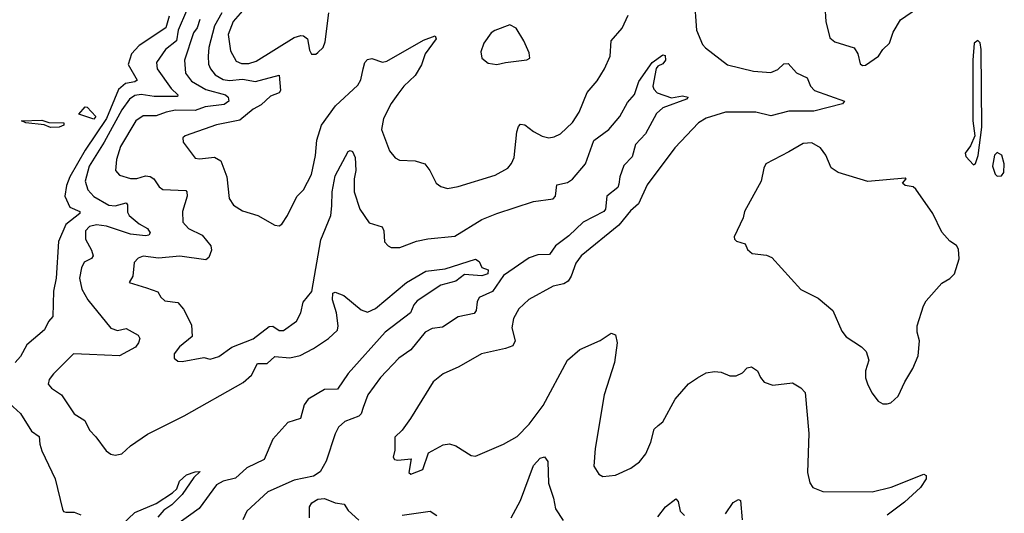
# Model space of a CAD drawing. Extents: x 1771496 to 1971148, y 471553 to 643630.
# Tile 574 of 656: x 1874272 to 1878838, y 606925 to 609213. Entities that reach past the tile are written whole.
import ezdxf

# ---------------------------------------------------------------- set-up
doc = ezdxf.new("R2010")
doc.units = 0

msp = doc.modelspace()

# ---------------------------------------------------------------- linework, layer by layer
at = {"layer": '0CON10XD'}
for points in [[(1877399.2, 609315), (1877410.6, 609165), (1877438.7, 609098.7), (1877452.6, 609082.6), (1877555, 609004.4), (1877675, 608975.4), (1877755, 608969.1), (1877788.1, 608981.9), (1877815, 609009.4), (1877835, 609010), (1877875, 608966.9), (1877923.6, 608943.6), (1877939.2, 608905), (1877958, 608885), (1878097.5, 608835), (1878087.3, 608822.7), (1877955, 608788.7), (1877838.6, 608788.6), (1877755, 608768.4), (1877685, 608785.3), (1877545, 608785.3), (1877455, 608756.4), (1877420, 608735), (1877310.6, 608619.4), (1877182.1, 608447.9), (1877140.8, 608359.2), (1877105, 608326.7), (1877049.7, 608260.3), (1876875, 608118.9), (1876850.8, 608085), (1876829.6, 608025), (1876815, 608001.4), (1876795, 607989.1), (1876745, 607978.5), (1876633.1, 607916.9), (1876586.5, 607873.5), (1876562.1, 607827.9), (1876554.6, 607785.4), (1876569.4, 607725), (1876558.2, 607701.8), (1876525, 607688.9), (1876413.8, 607665), (1876308.8, 607605), (1876235, 607571.9), (1876188.6, 607535), (1876084.4, 607365), (1876045, 607310.8), (1876011.7, 607278.3), (1876011.7, 607218.3), (1876004.3, 607185), (1876010, 607175), (1876025, 607171.4), (1876087.1, 607177.1), (1876076.2, 607115), (1876086.4, 607106.4), (1876141.2, 607128.8), (1876168, 607205), (1876235, 607242.5), (1876265, 607247.1), (1876295, 607237.8), (1876365, 607192.9), (1876385, 607190), (1876515, 607245.7), (1876578.6, 607281.4), (1876635, 607338.6), (1876698.6, 607425), (1876812.9, 607635), (1876870, 607685), (1876963.4, 607726.6), (1877015, 607760), (1877035, 607752.5), (1877042.9, 607715), (1877029.5, 607625), (1876982.5, 607475), (1876940, 607225), (1876934.1, 607144.1), (1876957, 607107), (1876976.4, 607096.4), (1877035, 607102), (1877106.7, 607135), (1877145.5, 607164.5), (1877175, 607201.2), (1877198.6, 607255), (1877214, 607315), (1877233, 607333), (1877255, 607350), (1877312, 607455), (1877373.8, 607525), (1877415, 607554), (1877455, 607576), (1877493.3, 607583.3), (1877525, 607580), (1877565, 607562.5), (1877595, 607562.5), (1877623.6, 607576.4), (1877645, 607600), (1877665, 607603.8), (1877693.3, 607585), (1877706.7, 607555), (1877725, 607533.3), (1877765, 607520), (1877855, 607530), (1877895, 607506.2), (1877914, 607485), (1877931.9, 607295), (1877925.8, 607115), (1877935.9, 607065.9), (1877950, 607045), (1877995.8, 607025.8), (1878225, 607024.5), (1878313, 607047), (1878465, 607106.7), (1878475, 607100), (1878476.2, 607085), (1878449.2, 607045), (1878375, 606976.9), (1878294.1, 606915.9)], [(1875044.5, 609255), (1875006.2, 609165), (1874998.3, 609115), (1874947.8, 609075), (1874906.2, 609015), (1874909.2, 608985), (1874974.4, 608894.4), (1875005.5, 608865), (1875003.3, 608856.7), (1874895, 608856.6), (1874835, 608866.5), (1874805, 608861.7), (1874781.2, 608845), (1874746.1, 608795), (1874663.2, 608645), (1874593.8, 608535), (1874574.7, 608465), (1874587.5, 608425), (1874615, 608393.3), (1874685, 608353.5), (1874715, 608350.8), (1874765, 608364.4), (1874771.2, 608355), (1874771.4, 608321.4), (1874779.6, 608305), (1874825, 608267.8), (1874864.2, 608245), (1874876, 608225), (1874871.2, 608215), (1874855, 608211.3), (1874785, 608219), (1874675, 608256.3), (1874627.8, 608262.2), (1874595.6, 608255), (1874576.5, 608235), (1874576.2, 608196.2), (1874604.7, 608145), (1874612, 608118), (1874604.2, 608105.8), (1874571.2, 608088.8), (1874557.6, 608062.4), (1874548.4, 608015), (1874560.4, 607965), (1874587.7, 607915), (1874694.1, 607784.1), (1874725, 607772.1), (1874765, 607781.4), (1874821.3, 607751.3), (1874828.1, 607735), (1874823.3, 607715), (1874808.6, 607695), (1874734, 607655), (1874595, 607661.8), (1874521.2, 607665), (1874428.7, 607571.3), (1874408, 607545), (1874404.3, 607524.3), (1874418.8, 607505), (1874466, 607475), (1874525, 607386.2), (1874573.3, 607355), (1874595, 607310), (1874625, 607280), (1874672, 607215), (1874695, 607199.2), (1874715, 607194.3), (1874745, 607200.8), (1874785, 607237.5), (1874865, 607292.1), (1875035, 607376.7), (1875308.3, 607531.7), (1875347.2, 607565), (1875375, 607619.4), (1875419.9, 607620.1), (1875455, 607652.7), (1875525, 607645.3), (1875572.6, 607657.4), (1875635, 607689.7), (1875704.3, 607735.7), (1875745.3, 607774.7), (1875748.5, 607795), (1875740.4, 607855), (1875721.6, 607915), (1875724.5, 607945), (1875735, 607950), (1875775, 607934.3), (1875855, 607867.9), (1875885, 607857.8), (1875921.4, 607875), (1876065, 607995.5), (1876155, 608048.1), (1876245, 608058.7), (1876385, 608104), (1876402.3, 608092.3), (1876414.4, 608064.4), (1876444.3, 608054.3), (1876443.5, 608035), (1876414.6, 608025.4), (1876335, 608031.9), (1876295, 608001.1), (1876225, 607982.9), (1876115, 607910.5), (1876098.8, 607891.2), (1876084.5, 607854.5), (1875967, 607765), (1875795, 607574.1), (1875745, 607500.9), (1875685, 607499.8), (1875610, 607455), (1875591.5, 607428.5), (1875574.6, 607365.4), (1875515, 607345.5), (1875445, 607269.5), (1875406, 607174), (1875325, 607136.7), (1875271.8, 607088.2), (1875215.8, 607075), (1875185, 607057.5), (1875103.3, 606946.8), (1874995, 606869.4)], [(1875209.6, 609245), (1875175.7, 609184.3), (1875149.5, 609085), (1875146.2, 609045), (1875147.9, 609007.9), (1875157.2, 608985), (1875178.3, 608958.3), (1875215, 608936.2), (1875245, 608931.2), (1875305, 608937.7), (1875365, 608926.5), (1875475, 608955.6), (1875481.6, 608885), (1875475, 608873.8), (1875435, 608859.4), (1875391.3, 608818.7), (1875355, 608798.2), (1875292.1, 608747.9), (1875184.3, 608725.7), (1875038.8, 608675), (1875028.8, 608665), (1875030, 608645), (1875085, 608572.2), (1875105, 608568.5), (1875175, 608576.2), (1875205, 608558.6), (1875232.7, 608485), (1875243.5, 608385), (1875263, 608353), (1875305, 608327.5), (1875375.5, 608305.5), (1875455, 608261.2), (1875475, 608257.5), (1875486.7, 608265), (1875514, 608305), (1875556.4, 608393.6), (1875588.5, 608425), (1875624.7, 608495.3), (1875643.4, 608583.4), (1875649.6, 608655), (1875671.1, 608725), (1875736.3, 608813.7), (1875839.7, 608910.3), (1875853.2, 608935), (1875864, 608986), (1875872.5, 609015), (1875885, 609029.4), (1875905, 609033.3), (1875955, 609016.5), (1875975, 609021.2), (1876145, 609118.9), (1876198.3, 609138.3), (1876203.3, 609125), (1876151.4, 609055), (1876135.4, 609004.6), (1876106, 608955), (1876053.3, 608905), (1876025, 608868.6), (1875993.8, 608825), (1875958.9, 608755), (1875950, 608705), (1875987.1, 608605), (1876013.4, 608573.4), (1876032.7, 608562.7), (1876105, 608559.2), (1876151.2, 608545), (1876174.4, 608514.4), (1876203.8, 608455), (1876225, 608440), (1876255, 608430.8), (1876305, 608440), (1876477.3, 608492.7), (1876535, 608525.8), (1876552.8, 608547.2), (1876564.4, 608575), (1876576.7, 608693.3), (1876585, 608718.8), (1876595, 608729.2), (1876615, 608725.6), (1876655, 608694.4), (1876695, 608673.1), (1876725, 608665.7), (1876750.3, 608669.7), (1876780, 608685), (1876835, 608736.9), (1876866.5, 608785), (1876903.6, 608876.4), (1876949.8, 608930.2), (1876984.4, 608985), (1877009.4, 609045), (1877014.2, 609115.8), (1877065, 609174), (1877094.3, 609235)], [(1875305.6, 609255), (1875261.6, 609205), (1875239, 609145), (1875248.6, 609068.6), (1875275, 609020.9), (1875299.8, 609009.8), (1875335, 609010.4), (1875368.7, 609021.3), (1875545, 609130.8), (1875575, 609139.5), (1875588, 609138), (1875605.8, 609125), (1875615, 609072.5), (1875625, 609053.8), (1875645, 609054), (1875655, 609060.8), (1875678.6, 609085), (1875688.6, 609111.4), (1875706.1, 609245)], [(1878006.2, 609276.2), (1878010.4, 609205), (1878029.1, 609129.1), (1878051.3, 609111.3), (1878142.3, 609082.3), (1878158.8, 609055), (1878169.5, 609009.5), (1878180.8, 609000.8)], [(1878180.8, 609000.8), (1878195, 609002), (1878253.8, 609045), (1878274.4, 609075.6), (1878305.8, 609104.2), (1878323.3, 609155), (1878357, 609213), (1878435, 609267.5)], [(1874965, 609229.1), (1874949.7, 609175), (1874826, 609094), (1874790.8, 609055), (1874774.7, 609005), (1874816.5, 608933.5), (1874805.8, 608925), (1874762.2, 608917.8), (1874729.6, 608890.4), (1874674.6, 608755), (1874575, 608609.2), (1874503.8, 608485), (1874488.9, 608445), (1874480.9, 608395), (1874504.8, 608344.8), (1874550, 608325), (1874551.2, 608315), (1874485.9, 608264.1), (1874451.1, 608185), (1874441.2, 608015), (1874428.9, 607955), (1874425, 607837.5), (1874405.9, 607814.1), (1874386.9, 607775), (1874304.2, 607705.8), (1874275, 607651.9), (1874250, 607625)], [(1875107.8, 609215), (1875094.5, 609175.5), (1875077.2, 609152.8), (1875036.5, 609025), (1875040.7, 608965), (1875068.7, 608928.7), (1875135, 608890.2), (1875226.5, 608865), (1875238.5, 608855), (1875241.8, 608835), (1875219.7, 608820.3), (1875131.2, 608808.8), (1875085, 608793), (1874995, 608793.5), (1874951.4, 608785), (1874905, 608768.2), (1874845, 608768), (1874810.5, 608745), (1874739, 608625), (1874720.3, 608565), (1874716.7, 608515), (1874735, 608492.2), (1874785, 608477.5), (1874815, 608477.5), (1874855, 608489.3), (1874876.8, 608486.8), (1874894.5, 608475), (1874918.5, 608438.5), (1874935.5, 608425.5), (1875041.5, 608421.5), (1875047.5, 608415), (1875048.8, 608395), (1875026.1, 608325), (1875028.8, 608275), (1875055, 608245.5), (1875118.1, 608215), (1875158.1, 608165), (1875160.6, 608145), (1875149.3, 608110.7), (1875135, 608100.6), (1875015, 608116.8), (1874915, 608108.2), (1874845, 608117.7), (1874821.7, 608108.3), (1874802.4, 608087.6), (1874795.8, 608024.2), (1874780, 607995), (1874860.2, 607970.2), (1874912.2, 607952.2), (1874926.7, 607926.7), (1874945, 607910.8), (1875005, 607902.5), (1875030.9, 607870.9), (1875068.8, 607798.8), (1875071.9, 607745), (1875013.4, 607696.6), (1874988.8, 607665), (1874987.5, 607645), (1875005, 607630), (1875025, 607628.8), (1875125, 607648.1), (1875155, 607640), (1875195, 607652.2), (1875255, 607695.5), (1875355, 607734.5), (1875428.5, 607791.5), (1875445, 607792.9), (1875475, 607772.9), (1875495, 607771.9), (1875555, 607816), (1875575.5, 607854.5), (1875586.5, 607903.5), (1875626.4, 607953.6), (1875667.7, 608192.3), (1875714.6, 608305), (1875719.1, 608350.9), (1875720.8, 608415), (1875735, 608489.2), (1875795, 608602), (1875805, 608607.5), (1875815, 608602.5), (1875828, 608575), (1875830.5, 608515), (1875823.3, 608475), (1875823.2, 608415), (1875849.6, 608335), (1875892.5, 608272.5), (1875953, 608253), (1875960, 608235), (1875964.2, 608184.2), (1875980, 608165), (1875995, 608158), (1876035, 608157.8), (1876112.7, 608187.3), (1876165, 608198.2), (1876289.3, 608210.7), (1876415, 608287.3), (1876483.8, 608315), (1876655, 608370), (1876745, 608382.9), (1876757.1, 608395), (1876762.1, 608447.9), (1876811.9, 608458.1), (1876835, 608474.3), (1876895, 608545.8), (1876935, 608653.1), (1877004.5, 608705), (1877055.3, 608764.7), (1877090.6, 608829.4), (1877122.7, 608867.3), (1877142.9, 608927.1), (1877204.5, 609015.5), (1877255, 609050), (1877265, 609046.7), (1877266.5, 609025), (1877255, 609008.2), (1877231.7, 608998.3), (1877222.9, 608987.1), (1877208.5, 608905), (1877212, 608892), (1877228.6, 608875), (1877295, 608851.5), (1877345, 608860.9), (1877372.5, 608855), (1877363.8, 608845), (1877255, 608804.3), (1877225, 608779.2), (1877174.5, 608685), (1877127.3, 608635), (1877112.4, 608577.6), (1877072.8, 608537.2), (1877055.3, 608485), (1877050.9, 608450.9), (1877045.2, 608434.8), (1876994.5, 608395), (1876987.8, 608335), (1876980.8, 608325), (1876885, 608274.1), (1876818.2, 608211.8), (1876756.8, 608165), (1876728.1, 608125), (1876675, 608123.2), (1876635, 608109.5), (1876515, 608027.9), (1876465, 607953.9), (1876403.1, 607925), (1876392.9, 607905), (1876388.5, 607865), (1876378.7, 607851.3), (1876305, 607836.5), (1876232.5, 607787.5), (1876185, 607782.2), (1876152.5, 607765), (1876085, 607683.5), (1876030, 607645), (1875945.4, 607554.6), (1875886.9, 607475), (1875864.7, 607415.3), (1875855, 607385.8), (1875845, 607375.6), (1875779.7, 607350.3), (1875750.8, 607325), (1875735, 607293.3), (1875693.6, 607166.4), (1875665, 607118), (1875635, 607096.7), (1875545, 607078.8), (1875422, 607025), (1875325.8, 606935), (1875306, 606895)], [(1876485, 609005.8), (1876525, 609014.4), (1876623, 609027), (1876637.5, 609035), (1876635, 609060), (1876610, 609115), (1876573.9, 609173.9), (1876545, 609190), (1876475, 609164), (1876457.9, 609152.1), (1876424.3, 609105), (1876410, 609065), (1876414.3, 609034.3), (1876445, 609012), (1876485, 609005.8)], [(1878695, 608540), (1878705, 608547.5), (1878716.6, 608583.4), (1878734.3, 608715), (1878730.6, 609075), (1878726.7, 609106.7), (1878715, 609116.2), (1878698, 609105), (1878692.5, 609025), (1878691.8, 608745), (1878702, 608675), (1878681.1, 608628.9), (1878656.7, 608595), (1878659.3, 608579.3), (1878695, 608540)], [(1874615, 608752.3), (1874546.2, 608775), (1874575, 608810), (1874585, 608807.8), (1874625.4, 608765.4), (1874615, 608752.3)], [(1874415, 608714.2), (1874385.9, 608725.9), (1874300, 608735), (1874280, 608745), (1874375, 608747.5), (1874406.7, 608736.7), (1874476, 608736), (1874476.2, 608725), (1874455, 608714.6), (1874415, 608714.2)], [(1878295, 607433.3), (1878312.5, 607437.5), (1878345, 607467.5), (1878376.7, 607535), (1878414.2, 607595.8), (1878438, 607655), (1878444.2, 607725), (1878434.2, 607765), (1878434, 607795), (1878462.7, 607887.3), (1878475, 607910), (1878548.3, 607991.7), (1878585.8, 608014.2), (1878606.7, 608035), (1878628, 608105), (1878625, 608150), (1878616.4, 608166.4), (1878585, 608187.5), (1878547.7, 608227.7), (1878506, 608315), (1878427.8, 608427.8), (1878415, 608438.1), (1878377.5, 608445), (1878366.2, 608455), (1878382.5, 608475), (1878378.8, 608478.8), (1878205, 608463.8), (1878067.5, 608505), (1878035, 608526.7), (1878010, 608585), (1877985, 608618.8), (1877945, 608642), (1877905, 608640), (1877839.4, 608600.6), (1877732.5, 608545), (1877722.5, 608525), (1877710, 608465), (1877633.8, 608325), (1877626.2, 608295), (1877585, 608207.5), (1877586.1, 608196.1), (1877596, 608186), (1877636.2, 608175), (1877647.7, 608147.7), (1877669.3, 608129.3), (1877735, 608122), (1877760.5, 608110.5), (1877895, 607962), (1877975, 607922), (1878042.5, 607865), (1878085, 607770), (1878105, 607743.3), (1878175, 607697.5), (1878196.7, 607675), (1878210, 607635), (1878194, 607585), (1878193.9, 607553.9), (1878203.3, 607525), (1878223.9, 607483.9), (1878252.5, 607445), (1878275, 607433.3), (1878295, 607433.3)], [(1878805, 608487.5), (1878825, 608490), (1878836, 608505), (1878838, 608545), (1878826.7, 608585), (1878805, 608597.5), (1878792.5, 608585), (1878784, 608535), (1878795, 608497.5), (1878805, 608487.5)], [(1874225, 607434.4), (1874275, 607388.2), (1874326.6, 607306.6), (1874361.9, 607281.9), (1874364.5, 607245), (1874374.6, 607215), (1874435.7, 607085.7), (1874470, 606945), (1874474.3, 606934.3), (1874485, 606930), (1874525, 606930), (1874555, 606918.8)], [(1876551.6, 606905), (1876593.9, 606985), (1876655, 607146.9), (1876685, 607181.1), (1876705, 607187.5), (1876720.6, 607165), (1876724.2, 607065), (1876747.8, 606995), (1876756.6, 606946.6), (1876791.7, 606891.7)], [(1874745, 606872.1), (1874805, 606928.6), (1874905, 606971.5), (1874980.5, 607019.5), (1875000.9, 607039.1), (1875013.5, 607075), (1875045, 607103.1), (1875085, 607118), (1875108.3, 607118.3), (1875078.6, 607091.4), (1875025, 607011.8), (1874976.6, 606965), (1874940.2, 606939.8), (1874912, 606908)], [(1875615.7, 606905), (1875616.2, 606955), (1875626, 606974), (1875655, 606991.2), (1875685, 606994), (1875735, 606974.3), (1875777.1, 606967.1), (1875795, 606938.8), (1875845, 606892.9)], [(1877230.6, 606909.4), (1877266.4, 606955), (1877315, 606992), (1877325, 606980), (1877335.5, 606935.5), (1877355, 606915.8)], [(1877545, 606922.9), (1877580.6, 606975), (1877605, 606989.2), (1877614.1, 606984.1), (1877621.9, 606895)], [(1876045, 606917.1), (1876175, 606935.6), (1876205.7, 606915)]]:
    msp.add_lwpolyline(points, dxfattribs=at)

doc.saveas('drawing.dxf')
